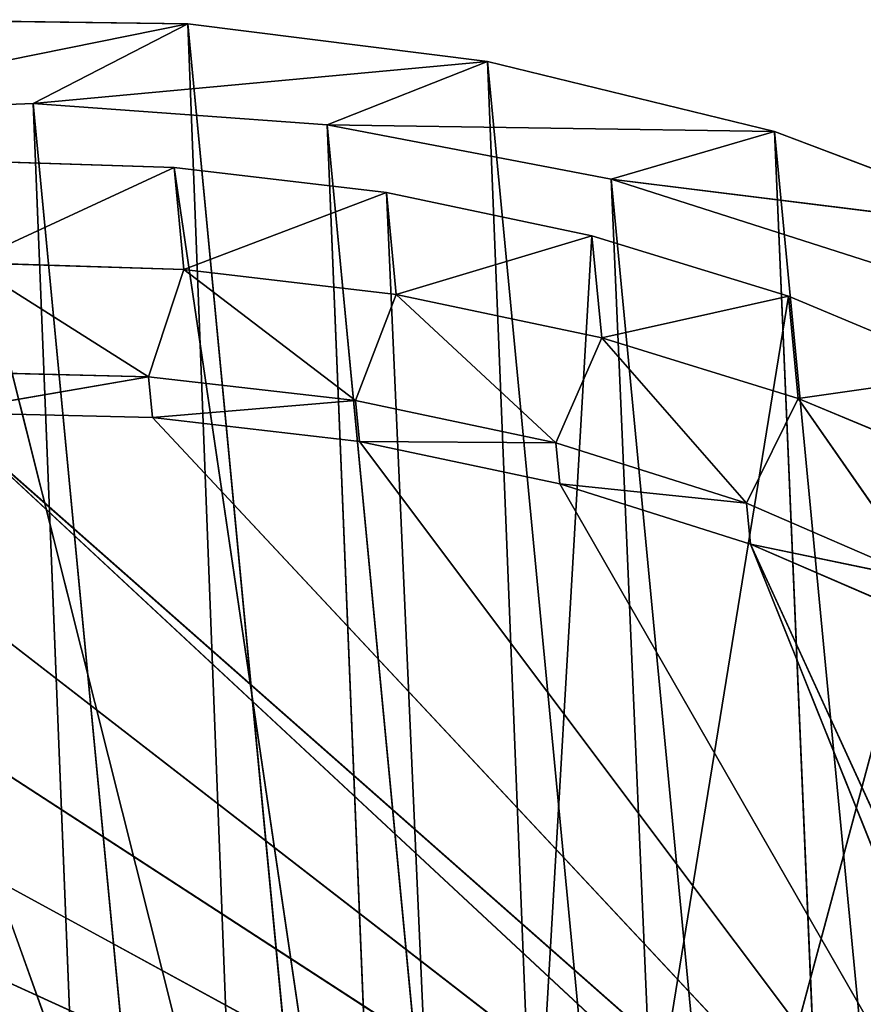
# Model space of a CAD drawing. Extents: x 323 to 497, y 0 to 111.
# Tile 656 of 656: x 465 to 476, y 98 to 111. Entities that reach past the tile are written whole.
import ezdxf

# ---------------------------------------------------------------- set-up
doc = ezdxf.new("R2010")
doc.units = 0
doc.header["$LTSCALE"] = 25.4
doc.layers.get('0').update_dxf_attribs({"color": 13, "linetype": 'CONTINUOUS'})

# ---------------------------------------------------------------- blocks, each defined once
blk = doc.blocks.new('MONO-II-7810-7841_STL_1')
at = {"color": 250}
for p, q in [((75.396, 157.201, 146.773), (5.507, 78.783, 144.085)), ((75.396, 157.201, 146.773), (5.507, 78.783, 144.085)), ((75.451, 156.81, 150.768), (5.507, 78.783, 144.085)), ((75.451, 156.81, 150.768), (5.507, 78.783, 144.085)), ((75.451, 156.81, 150.768), (5.997, 78.009, 147.994)), ((75.451, 156.81, 150.768), (5.997, 78.009, 147.994)), ((6.545, 78.025, 142.07), (76.642, 156.246, 144.876)), ((6.545, 78.025, 142.07), (76.642, 156.246, 144.876)), ((75.941, 156.036, 154.677), (5.997, 78.009, 147.994)), ((75.941, 156.036, 154.677), (5.997, 78.009, 147.994)), ((6.545, 78.025, 142.07), (76.488, 156.052, 148.754)), ((6.545, 78.025, 142.07), (76.488, 156.052, 148.754)), ((6.824, 77.446, 145.903), (76.488, 156.052, 148.754)), ((6.824, 77.446, 145.903), (76.488, 156.052, 148.754)), ((75.941, 156.036, 154.677), (6.912, 76.868, 151.733)), ((75.941, 156.036, 154.677), (6.912, 76.868, 151.733)), ((6.824, 77.446, 145.903), (76.768, 155.473, 152.586)), ((6.824, 77.446, 145.903), (76.768, 155.473, 152.586)), ((7.531, 76.496, 149.604), (76.768, 155.473, 152.586)), ((7.531, 76.496, 149.604), (76.768, 155.473, 152.586)), ((76.855, 154.896, 158.416), (6.912, 76.868, 151.733)), ((76.855, 154.896, 158.416), (6.912, 76.868, 151.733)), ((7.531, 76.496, 149.604), (77.474, 154.523, 156.287)), ((7.531, 76.496, 149.604), (77.474, 154.523, 156.287)), ((5.507, 78.783, 144.085), (5.453, 79.174, 140.09)), ((5.507, 78.783, 144.085), (5.453, 79.174, 140.09)), ((5.997, 78.009, 147.994), (5.507, 78.783, 144.085)), ((5.507, 78.783, 144.085), (6.545, 78.025, 142.07)), ((5.507, 78.783, 144.085), (6.545, 78.025, 142.07)), ((5.507, 78.783, 144.085), (6.699, 78.219, 138.192)), ((5.507, 78.783, 144.085), (6.699, 78.219, 138.192)), ((5.997, 78.009, 147.994), (5.507, 78.783, 144.085)), ((6.699, 78.219, 138.192), (6.545, 78.025, 142.07)), ((6.699, 78.219, 138.192), (6.545, 78.025, 142.07)), ((5.997, 78.009, 147.994), (6.545, 78.025, 142.07)), ((5.997, 78.009, 147.994), (6.545, 78.025, 142.07)), ((6.912, 76.868, 151.733), (5.997, 78.009, 147.994)), ((5.997, 78.009, 147.994), (6.824, 77.446, 145.903)), ((5.997, 78.009, 147.994), (6.824, 77.446, 145.903)), ((6.912, 76.868, 151.733), (5.997, 78.009, 147.994)), ((6.545, 78.025, 142.07), (6.824, 77.446, 145.903)), ((6.545, 78.025, 142.07), (6.824, 77.446, 145.903)), ((6.912, 76.868, 151.733), (6.824, 77.446, 145.903)), ((6.824, 77.446, 145.903), (7.531, 76.496, 149.604)), ((6.912, 76.868, 151.733), (6.824, 77.446, 145.903)), ((6.824, 77.446, 145.903), (7.531, 76.496, 149.604)), ((8.232, 75.386, 155.223), (6.912, 76.868, 151.733)), ((6.912, 76.868, 151.733), (7.531, 76.496, 149.604)), ((6.912, 76.868, 151.733), (7.531, 76.496, 149.604)), ((8.232, 75.386, 155.223), (6.912, 76.868, 151.733)), ((8.232, 75.386, 155.223), (7.531, 76.496, 149.604)), ((7.531, 76.496, 149.604), (8.648, 75.196, 153.092)), ((8.232, 75.386, 155.223), (7.531, 76.496, 149.604)), ((7.531, 76.496, 149.604), (8.648, 75.196, 153.092))]:
    blk.add_line(p, q, dxfattribs=at)
at = {"color": 18}
for p, q in [((8.621, 78.929, 141.22), (7.378, 77.121, 143.908)), ((8.621, 78.929, 141.22), (7.378, 77.121, 143.908)), ((8.71, 78.607, 144.035), (8.621, 78.929, 141.22)), ((8.621, 78.929, 141.22), (10.108, 77.393, 143.574)), ((8.621, 78.929, 141.22), (10.108, 77.393, 143.574)), ((8.71, 78.607, 144.035), (8.621, 78.929, 141.22)), ((8.71, 78.607, 144.035), (7.378, 77.121, 143.908)), ((8.71, 78.607, 144.035), (7.378, 77.121, 143.908)), ((8.71, 78.607, 144.035), (7.706, 76.59, 146.674)), ((8.71, 78.607, 144.035), (7.706, 76.59, 146.674)), ((9.038, 78.076, 146.801), (8.71, 78.607, 144.035)), ((8.71, 78.607, 144.035), (10.108, 77.393, 143.574)), ((8.71, 78.607, 144.035), (10.108, 77.393, 143.574)), ((8.71, 78.607, 144.035), (10.419, 76.883, 146.272)), ((8.71, 78.607, 144.035), (10.419, 76.883, 146.272)), ((9.038, 78.076, 146.801), (8.71, 78.607, 144.035)), ((10.756, 78.356, 138.121), (24.375, 64.641, 155.714)), ((10.756, 78.356, 138.121), (24.375, 64.641, 155.714)), ((10.108, 77.393, 143.574), (10.575, 78.282, 140.878)), ((10.108, 77.393, 143.574), (10.575, 78.282, 140.878)), ((10.641, 77.988, 143.625), (10.575, 78.282, 140.878)), ((10.575, 78.282, 140.878), (24.375, 64.641, 155.714)), ((10.575, 78.282, 140.878), (24.375, 64.641, 155.714)), ((10.575, 78.282, 140.878), (24.008, 64.935, 156.12)), ((10.575, 78.282, 140.878), (24.008, 64.935, 156.12)), ((10.641, 77.988, 143.625), (10.575, 78.282, 140.878)), ((11.181, 78.209, 135.394), (24.375, 64.641, 155.714)), ((11.181, 78.209, 135.394), (24.375, 64.641, 155.714)), ((9.038, 78.076, 146.801), (7.706, 76.59, 146.674)), ((9.038, 78.076, 146.801), (7.706, 76.59, 146.674)), ((9.038, 78.076, 146.801), (8.269, 75.856, 149.354)), ((9.038, 78.076, 146.801), (8.269, 75.856, 149.354)), ((9.601, 77.342, 149.482), (9.038, 78.076, 146.801)), ((9.038, 78.076, 146.801), (10.419, 76.883, 146.272)), ((9.038, 78.076, 146.801), (10.419, 76.883, 146.272)), ((9.038, 78.076, 146.801), (10.972, 76.165, 148.882)), ((9.038, 78.076, 146.801), (10.972, 76.165, 148.882)), ((9.601, 77.342, 149.482), (9.038, 78.076, 146.801)), ((10.108, 77.393, 143.574), (10.641, 77.988, 143.625)), ((10.108, 77.393, 143.574), (10.641, 77.988, 143.625)), ((10.419, 76.883, 146.272), (10.641, 77.988, 143.625)), ((10.419, 76.883, 146.272), (10.641, 77.988, 143.625)), ((10.952, 77.478, 146.323), (10.641, 77.988, 143.625)), ((10.641, 77.988, 143.625), (24.008, 64.935, 156.12)), ((10.641, 77.988, 143.625), (24.008, 64.935, 156.12)), ((10.952, 77.478, 146.323), (10.641, 77.988, 143.625)), ((11.843, 77.843, 132.736), (24.375, 64.641, 155.714)), ((11.843, 77.843, 132.736), (24.375, 64.641, 155.714)), ((10.042, 77.688, 140.827), (10.108, 77.393, 143.574)), ((10.042, 77.688, 140.827), (10.108, 77.393, 143.574)), ((7.439, 77.55, 138.263), (34.143, 52.791, 147.847)), ((7.439, 77.55, 138.263), (34.143, 52.791, 147.847)), ((7.288, 77.442, 141.092), (7.378, 77.121, 143.908)), ((7.288, 77.442, 141.092), (7.378, 77.121, 143.908)), ((7.288, 77.442, 141.092), (34.143, 52.791, 147.847)), ((7.288, 77.442, 141.092), (34.143, 52.791, 147.847)), ((10.419, 76.883, 146.272), (10.952, 77.478, 146.323)), ((10.419, 76.883, 146.272), (10.952, 77.478, 146.323)), ((10.972, 76.165, 148.882), (10.952, 77.478, 146.323)), ((10.972, 76.165, 148.882), (10.952, 77.478, 146.323)), ((11.505, 76.759, 148.933), (10.952, 77.478, 146.323)), ((11.505, 76.759, 148.933), (10.952, 77.478, 146.323)), ((24.008, 64.935, 156.12), (10.952, 77.478, 146.323)), ((24.008, 64.935, 156.12), (10.952, 77.478, 146.323)), ((9.601, 77.342, 149.482), (8.269, 75.856, 149.354)), ((9.601, 77.342, 149.482), (8.269, 75.856, 149.354)), ((9.601, 77.342, 149.482), (9.058, 74.929, 151.915)), ((9.601, 77.342, 149.482), (9.058, 74.929, 151.915)), ((10.391, 76.415, 152.042), (9.601, 77.342, 149.482)), ((9.601, 77.342, 149.482), (10.972, 76.165, 148.882)), ((9.601, 77.342, 149.482), (10.972, 76.165, 148.882)), ((9.601, 77.342, 149.482), (11.757, 75.248, 151.368)), ((9.601, 77.342, 149.482), (11.757, 75.248, 151.368)), ((10.391, 76.415, 152.042), (9.601, 77.342, 149.482)), ((10.108, 77.393, 143.574), (10.419, 76.883, 146.272)), ((10.108, 77.393, 143.574), (10.419, 76.883, 146.272)), ((12.734, 77.263, 130.185), (24.375, 64.641, 155.714)), ((12.734, 77.263, 130.185), (24.375, 64.641, 155.714)), ((7.378, 77.121, 143.908), (7.706, 76.59, 146.674)), ((7.378, 77.121, 143.908), (7.706, 76.59, 146.674)), ((7.378, 77.121, 143.908), (34.143, 52.791, 147.847)), ((7.378, 77.121, 143.908), (34.143, 52.791, 147.847)), ((10.419, 76.883, 146.272), (10.972, 76.165, 148.882)), ((10.419, 76.883, 146.272), (10.972, 76.165, 148.882)), ((10.972, 76.165, 148.882), (11.505, 76.759, 148.933)), ((10.972, 76.165, 148.882), (11.505, 76.759, 148.933)), ((11.757, 75.248, 151.368), (11.505, 76.759, 148.933)), ((11.757, 75.248, 151.368), (11.505, 76.759, 148.933)), ((12.29, 75.842, 151.419), (11.505, 76.759, 148.933)), ((11.505, 76.759, 148.933), (24.008, 64.935, 156.12)), ((11.505, 76.759, 148.933), (24.008, 64.935, 156.12)), ((12.29, 75.842, 151.419), (11.505, 76.759, 148.933)), ((7.706, 76.59, 146.674), (8.269, 75.856, 149.354)), ((7.706, 76.59, 146.674), (8.269, 75.856, 149.354)), ((7.706, 76.59, 146.674), (34.143, 52.791, 147.847)), ((7.706, 76.59, 146.674), (34.143, 52.791, 147.847)), ((10.391, 76.415, 152.042), (9.058, 74.929, 151.915)), ((10.391, 76.415, 152.042), (9.058, 74.929, 151.915)), ((10.391, 76.415, 152.042), (10.065, 73.82, 154.322)), ((10.391, 76.415, 152.042), (10.065, 73.82, 154.322)), ((11.397, 75.306, 154.45), (10.391, 76.415, 152.042)), ((10.391, 76.415, 152.042), (11.757, 75.248, 151.368)), ((10.391, 76.415, 152.042), (11.757, 75.248, 151.368)), ((10.391, 76.415, 152.042), (12.765, 74.145, 153.694)), ((10.391, 76.415, 152.042), (12.765, 74.145, 153.694)), ((11.397, 75.306, 154.45), (10.391, 76.415, 152.042)), ((10.972, 76.165, 148.882), (11.757, 75.248, 151.368)), ((10.972, 76.165, 148.882), (11.757, 75.248, 151.368)), ((8.269, 75.856, 149.354), (9.058, 74.929, 151.915)), ((8.269, 75.856, 149.354), (9.058, 74.929, 151.915)), ((8.269, 75.856, 149.354), (34.143, 52.791, 147.847)), ((8.269, 75.856, 149.354), (34.143, 52.791, 147.847)), ((11.757, 75.248, 151.368), (12.29, 75.842, 151.419)), ((11.757, 75.248, 151.368), (12.29, 75.842, 151.419)), ((12.765, 74.145, 153.694), (12.29, 75.842, 151.419)), ((12.765, 74.145, 153.694), (12.29, 75.842, 151.419)), ((13.298, 74.74, 153.745), (12.29, 75.842, 151.419)), ((12.29, 75.842, 151.419), (24.008, 64.935, 156.12)), ((12.29, 75.842, 151.419), (24.008, 64.935, 156.12)), ((12.29, 75.842, 151.419), (23.832, 65.043, 156.706)), ((12.29, 75.842, 151.419), (23.832, 65.043, 156.706)), ((13.298, 74.74, 153.745), (12.29, 75.842, 151.419)), ((11.757, 75.248, 151.368), (12.765, 74.145, 153.694)), ((11.757, 75.248, 151.368), (12.765, 74.145, 153.694)), ((9.058, 74.929, 151.915), (10.065, 73.82, 154.322)), ((9.058, 74.929, 151.915), (10.065, 73.82, 154.322)), ((9.058, 74.929, 151.915), (34.143, 52.791, 147.847)), ((9.058, 74.929, 151.915), (34.143, 52.791, 147.847)), ((10.065, 73.82, 154.322), (34.143, 52.791, 147.847)), ((10.065, 73.82, 154.322), (34.143, 52.791, 147.847))]:
    blk.add_line(p, q, dxfattribs=at)
at = {"color": 7}
mesh = blk.add_polyface(dxfattribs=at)
corners = [(75.533, 157.25, 144.77), (5.453, 79.174, 140.09), (75.396, 157.201, 146.773)]
mesh.append_faces([[corners[k] for k in face] for face in [(0, 1, 2)]], dxfattribs={"color": 7})
mesh = blk.add_polyface(dxfattribs=at)
corners = [(75.533, 157.25, 144.77), (5.834, 79.174, 136.093), (5.453, 79.174, 140.09)]
mesh.append_faces([[corners[k] for k in face] for face in [(0, 1, 2)]], dxfattribs={"color": 7})
mesh = blk.add_polyface(dxfattribs=at)
corners = [(75.396, 157.201, 146.773), (5.453, 79.174, 140.09), (5.507, 78.783, 144.085)]
mesh.append_faces([[corners[k] for k in face] for face in [(0, 1, 2)]], dxfattribs={"color": 7})
mesh = blk.add_polyface(dxfattribs=at)
corners = [(75.396, 157.201, 146.773), (5.507, 78.783, 144.085), (75.451, 156.81, 150.768)]
mesh.append_faces([[corners[k] for k in face] for face in [(0, 1, 2)]], dxfattribs={"color": 7})
mesh = blk.add_polyface(dxfattribs=at)
corners = [(75.533, 157.25, 144.77), (75.778, 157.201, 142.777), (5.834, 79.174, 136.093)]
mesh.append_faces([[corners[k] for k in face] for face in [(0, 1, 2)]], dxfattribs={"color": 7})
mesh = blk.add_polyface(dxfattribs=at)
corners = [(75.778, 157.201, 142.777), (76.588, 156.81, 138.864), (5.834, 79.174, 136.093)]
mesh.append_faces([[corners[k] for k in face] for face in [(0, 1, 2)]], dxfattribs={"color": 7})
mesh = blk.add_polyface(dxfattribs=at)
corners = [(75.451, 156.81, 150.768), (5.507, 78.783, 144.085), (5.997, 78.009, 147.994)]
mesh.append_faces([[corners[k] for k in face] for face in [(0, 1, 2)]], dxfattribs={"color": 7})
mesh = blk.add_polyface(dxfattribs=at)
corners = [(75.451, 156.81, 150.768), (5.997, 78.009, 147.994), (75.941, 156.036, 154.677)]
mesh.append_faces([[corners[k] for k in face] for face in [(0, 1, 2)]], dxfattribs={"color": 7})
mesh = blk.add_polyface(dxfattribs=at)
corners = [(76.642, 156.246, 144.876), (76.488, 156.052, 148.754), (6.545, 78.025, 142.07)]
mesh.append_faces([[corners[k] for k in face] for face in [(0, 1, 2)]], dxfattribs={"color": 7})
mesh = blk.add_polyface(dxfattribs=at)
corners = [(76.642, 156.246, 144.876), (6.545, 78.025, 142.07), (6.699, 78.219, 138.192)]
mesh.append_faces([[corners[k] for k in face] for face in [(0, 1, 2)]], dxfattribs={"color": 7})
mesh = blk.add_polyface(dxfattribs=at)
corners = [(76.642, 156.246, 144.876), (6.699, 78.219, 138.192), (77.226, 156.052, 141.039)]
mesh.append_faces([[corners[k] for k in face] for face in [(0, 1, 2)]], dxfattribs={"color": 7})
mesh = blk.add_polyface(dxfattribs=at)
corners = [(75.941, 156.036, 154.677), (5.997, 78.009, 147.994), (6.912, 76.868, 151.733)]
mesh.append_faces([[corners[k] for k in face] for face in [(0, 1, 2)]], dxfattribs={"color": 7})
mesh = blk.add_polyface(dxfattribs=at)
corners = [(76.488, 156.052, 148.754), (6.824, 77.446, 145.903), (6.545, 78.025, 142.07)]
mesh.append_faces([[corners[k] for k in face] for face in [(0, 1, 2)]], dxfattribs={"color": 7})
mesh = blk.add_polyface(dxfattribs=at)
corners = [(76.488, 156.052, 148.754), (76.768, 155.473, 152.586), (6.824, 77.446, 145.903)]
mesh.append_faces([[corners[k] for k in face] for face in [(0, 1, 2)]], dxfattribs={"color": 7})
mesh = blk.add_polyface(dxfattribs=at)
corners = [(75.941, 156.036, 154.677), (6.912, 76.868, 151.733), (76.855, 154.896, 158.416)]
mesh.append_faces([[corners[k] for k in face] for face in [(0, 1, 2)]], dxfattribs={"color": 7})
mesh = blk.add_polyface(dxfattribs=at)
corners = [(76.768, 155.473, 152.586), (7.531, 76.496, 149.604), (6.824, 77.446, 145.903)]
mesh.append_faces([[corners[k] for k in face] for face in [(0, 1, 2)]], dxfattribs={"color": 7})
mesh = blk.add_polyface(dxfattribs=at)
corners = [(76.768, 155.473, 152.586), (77.474, 154.523, 156.287), (7.531, 76.496, 149.604)]
mesh.append_faces([[corners[k] for k in face] for face in [(0, 1, 2)]], dxfattribs={"color": 7})
mesh = blk.add_polyface(dxfattribs=at)
corners = [(76.855, 154.896, 158.416), (6.912, 76.868, 151.733), (8.232, 75.386, 155.223)]
mesh.append_faces([[corners[k] for k in face] for face in [(0, 1, 2)]], dxfattribs={"color": 7})
mesh = blk.add_polyface(dxfattribs=at)
corners = [(77.474, 154.523, 156.287), (8.648, 75.196, 153.092), (7.531, 76.496, 149.604)]
mesh.append_faces([[corners[k] for k in face] for face in [(0, 1, 2)]], dxfattribs={"color": 7})
mesh = blk.add_polyface(dxfattribs=at)
corners = [(5.507, 78.783, 144.085), (5.453, 79.174, 140.09), (6.699, 78.219, 138.192)]
mesh.append_faces([[corners[k] for k in face] for face in [(0, 1, 2)]], dxfattribs={"color": 7})
mesh = blk.add_polyface(dxfattribs=at)
corners = [(8.621, 78.929, 141.22), (7.288, 77.442, 141.092), (7.378, 77.121, 143.908)]
mesh.append_faces([[corners[k] for k in face] for face in [(0, 1, 2)]], dxfattribs={"color": 7})
mesh = blk.add_polyface(dxfattribs=at)
corners = [(8.621, 78.929, 141.22), (7.378, 77.121, 143.908), (8.71, 78.607, 144.035)]
mesh.append_faces([[corners[k] for k in face] for face in [(0, 1, 2)]], dxfattribs={"color": 7})
mesh = blk.add_polyface(dxfattribs=at)
corners = [(10.108, 77.393, 143.574), (10.042, 77.688, 140.827), (8.621, 78.929, 141.22)]
mesh.append_faces([[corners[k] for k in face] for face in [(0, 1, 2)]], dxfattribs={"color": 7})
mesh = blk.add_polyface(dxfattribs=at)
corners = [(8.71, 78.607, 144.035), (10.108, 77.393, 143.574), (8.621, 78.929, 141.22)]
mesh.append_faces([[corners[k] for k in face] for face in [(0, 1, 2)]], dxfattribs={"color": 7})
mesh = blk.add_polyface(dxfattribs=at)
corners = [(5.997, 78.009, 147.994), (5.507, 78.783, 144.085), (6.545, 78.025, 142.07)]
mesh.append_faces([[corners[k] for k in face] for face in [(0, 1, 2)]], dxfattribs={"color": 7})
mesh = blk.add_polyface(dxfattribs=at)
corners = [(5.507, 78.783, 144.085), (6.699, 78.219, 138.192), (6.545, 78.025, 142.07)]
mesh.append_faces([[corners[k] for k in face] for face in [(0, 1, 2)]], dxfattribs={"color": 7})
mesh = blk.add_polyface(dxfattribs=at)
corners = [(8.71, 78.607, 144.035), (7.378, 77.121, 143.908), (7.706, 76.59, 146.674)]
mesh.append_faces([[corners[k] for k in face] for face in [(0, 1, 2)]], dxfattribs={"color": 7})
mesh = blk.add_polyface(dxfattribs=at)
corners = [(8.71, 78.607, 144.035), (7.706, 76.59, 146.674), (9.038, 78.076, 146.801)]
mesh.append_faces([[corners[k] for k in face] for face in [(0, 1, 2)]], dxfattribs={"color": 7})
mesh = blk.add_polyface(dxfattribs=at)
corners = [(10.419, 76.883, 146.272), (10.108, 77.393, 143.574), (8.71, 78.607, 144.035)]
mesh.append_faces([[corners[k] for k in face] for face in [(0, 1, 2)]], dxfattribs={"color": 7})
mesh = blk.add_polyface(dxfattribs=at)
corners = [(9.038, 78.076, 146.801), (10.419, 76.883, 146.272), (8.71, 78.607, 144.035)]
mesh.append_faces([[corners[k] for k in face] for face in [(0, 1, 2)]], dxfattribs={"color": 7})
mesh = blk.add_polyface(dxfattribs=at)
corners = [(24.375, 64.641, 155.714), (10.756, 78.356, 138.121), (10.575, 78.282, 140.878)]
mesh.append_faces([[corners[k] for k in face] for face in [(0, 1, 2)]], dxfattribs={"color": 7})
mesh = blk.add_polyface(dxfattribs=at)
corners = [(24.375, 64.641, 155.714), (11.181, 78.209, 135.394), (10.756, 78.356, 138.121)]
mesh.append_faces([[corners[k] for k in face] for face in [(0, 1, 2)]], dxfattribs={"color": 7})
mesh = blk.add_polyface(dxfattribs=at)
corners = [(10.575, 78.282, 140.878), (10.042, 77.688, 140.827), (10.108, 77.393, 143.574)]
mesh.append_faces([[corners[k] for k in face] for face in [(0, 1, 2)]], dxfattribs={"color": 7})
mesh = blk.add_polyface(dxfattribs=at)
corners = [(10.575, 78.282, 140.878), (10.108, 77.393, 143.574), (10.641, 77.988, 143.625)]
mesh.append_faces([[corners[k] for k in face] for face in [(0, 1, 2)]], dxfattribs={"color": 7})
mesh = blk.add_polyface(dxfattribs=at)
corners = [(24.008, 64.935, 156.12), (24.375, 64.641, 155.714), (10.575, 78.282, 140.878)]
mesh.append_faces([[corners[k] for k in face] for face in [(0, 1, 2)]], dxfattribs={"color": 7})
mesh = blk.add_polyface(dxfattribs=at)
corners = [(24.008, 64.935, 156.12), (10.575, 78.282, 140.878), (10.641, 77.988, 143.625)]
mesh.append_faces([[corners[k] for k in face] for face in [(0, 1, 2)]], dxfattribs={"color": 7})
mesh = blk.add_polyface(dxfattribs=at)
corners = [(24.375, 64.641, 155.714), (11.843, 77.843, 132.736), (11.181, 78.209, 135.394)]
mesh.append_faces([[corners[k] for k in face] for face in [(0, 1, 2)]], dxfattribs={"color": 7})
mesh = blk.add_polyface(dxfattribs=at)
corners = [(9.038, 78.076, 146.801), (7.706, 76.59, 146.674), (8.269, 75.856, 149.354)]
mesh.append_faces([[corners[k] for k in face] for face in [(0, 1, 2)]], dxfattribs={"color": 7})
mesh = blk.add_polyface(dxfattribs=at)
corners = [(9.038, 78.076, 146.801), (8.269, 75.856, 149.354), (9.601, 77.342, 149.482)]
mesh.append_faces([[corners[k] for k in face] for face in [(0, 1, 2)]], dxfattribs={"color": 7})
mesh = blk.add_polyface(dxfattribs=at)
corners = [(10.972, 76.165, 148.882), (10.419, 76.883, 146.272), (9.038, 78.076, 146.801)]
mesh.append_faces([[corners[k] for k in face] for face in [(0, 1, 2)]], dxfattribs={"color": 7})
mesh = blk.add_polyface(dxfattribs=at)
corners = [(9.601, 77.342, 149.482), (10.972, 76.165, 148.882), (9.038, 78.076, 146.801)]
mesh.append_faces([[corners[k] for k in face] for face in [(0, 1, 2)]], dxfattribs={"color": 7})
mesh = blk.add_polyface(dxfattribs=at)
corners = [(5.997, 78.009, 147.994), (6.545, 78.025, 142.07), (6.824, 77.446, 145.903)]
mesh.append_faces([[corners[k] for k in face] for face in [(0, 1, 2)]], dxfattribs={"color": 7})
mesh = blk.add_polyface(dxfattribs=at)
corners = [(6.912, 76.868, 151.733), (5.997, 78.009, 147.994), (6.824, 77.446, 145.903)]
mesh.append_faces([[corners[k] for k in face] for face in [(0, 1, 2)]], dxfattribs={"color": 7})
mesh = blk.add_polyface(dxfattribs=at)
corners = [(10.641, 77.988, 143.625), (10.108, 77.393, 143.574), (10.419, 76.883, 146.272)]
mesh.append_faces([[corners[k] for k in face] for face in [(0, 1, 2)]], dxfattribs={"color": 7})
mesh = blk.add_polyface(dxfattribs=at)
corners = [(10.641, 77.988, 143.625), (10.419, 76.883, 146.272), (10.952, 77.478, 146.323)]
mesh.append_faces([[corners[k] for k in face] for face in [(0, 1, 2)]], dxfattribs={"color": 7})
mesh = blk.add_polyface(dxfattribs=at)
corners = [(24.008, 64.935, 156.12), (10.641, 77.988, 143.625), (10.952, 77.478, 146.323)]
mesh.append_faces([[corners[k] for k in face] for face in [(0, 1, 2)]], dxfattribs={"color": 7})
mesh = blk.add_polyface(dxfattribs=at)
corners = [(24.375, 64.641, 155.714), (12.734, 77.263, 130.185), (11.843, 77.843, 132.736)]
mesh.append_faces([[corners[k] for k in face] for face in [(0, 1, 2)]], dxfattribs={"color": 7})
mesh = blk.add_polyface(dxfattribs=at)
corners = [(34.143, 52.791, 147.847), (7.288, 77.442, 141.092), (7.439, 77.55, 138.263)]
mesh.append_faces([[corners[k] for k in face] for face in [(0, 1, 2)]], dxfattribs={"color": 7})
mesh = blk.add_polyface(dxfattribs=at)
corners = [(34.143, 52.791, 147.847), (7.439, 77.55, 138.263), (7.827, 77.442, 135.456)]
mesh.append_faces([[corners[k] for k in face] for face in [(0, 1, 2)]], dxfattribs={"color": 7})
mesh = blk.add_polyface(dxfattribs=at)
corners = [(6.912, 76.868, 151.733), (6.824, 77.446, 145.903), (7.531, 76.496, 149.604)]
mesh.append_faces([[corners[k] for k in face] for face in [(0, 1, 2)]], dxfattribs={"color": 7})
mesh = blk.add_polyface(dxfattribs=at)
corners = [(34.143, 52.791, 147.847), (7.378, 77.121, 143.908), (7.288, 77.442, 141.092)]
mesh.append_faces([[corners[k] for k in face] for face in [(0, 1, 2)]], dxfattribs={"color": 7})
mesh = blk.add_polyface(dxfattribs=at)
corners = [(34.143, 52.791, 147.847), (7.827, 77.442, 135.456), (8.448, 77.121, 132.709)]
mesh.append_faces([[corners[k] for k in face] for face in [(0, 1, 2)]], dxfattribs={"color": 7})
mesh = blk.add_polyface(dxfattribs=at)
corners = [(10.952, 77.478, 146.323), (10.419, 76.883, 146.272), (10.972, 76.165, 148.882)]
mesh.append_faces([[corners[k] for k in face] for face in [(0, 1, 2)]], dxfattribs={"color": 7})
mesh = blk.add_polyface(dxfattribs=at)
corners = [(10.952, 77.478, 146.323), (10.972, 76.165, 148.882), (11.505, 76.759, 148.933)]
mesh.append_faces([[corners[k] for k in face] for face in [(0, 1, 2)]], dxfattribs={"color": 7})
mesh = blk.add_polyface(dxfattribs=at)
corners = [(24.008, 64.935, 156.12), (10.952, 77.478, 146.323), (11.505, 76.759, 148.933)]
mesh.append_faces([[corners[k] for k in face] for face in [(0, 1, 2)]], dxfattribs={"color": 7})
mesh = blk.add_polyface(dxfattribs=at)
corners = [(9.601, 77.342, 149.482), (8.269, 75.856, 149.354), (9.058, 74.929, 151.915)]
mesh.append_faces([[corners[k] for k in face] for face in [(0, 1, 2)]], dxfattribs={"color": 7})
mesh = blk.add_polyface(dxfattribs=at)
corners = [(9.601, 77.342, 149.482), (9.058, 74.929, 151.915), (10.391, 76.415, 152.042)]
mesh.append_faces([[corners[k] for k in face] for face in [(0, 1, 2)]], dxfattribs={"color": 7})
mesh = blk.add_polyface(dxfattribs=at)
corners = [(11.757, 75.248, 151.368), (10.972, 76.165, 148.882), (9.601, 77.342, 149.482)]
mesh.append_faces([[corners[k] for k in face] for face in [(0, 1, 2)]], dxfattribs={"color": 7})
mesh = blk.add_polyface(dxfattribs=at)
corners = [(10.391, 76.415, 152.042), (11.757, 75.248, 151.368), (9.601, 77.342, 149.482)]
mesh.append_faces([[corners[k] for k in face] for face in [(0, 1, 2)]], dxfattribs={"color": 7})
mesh = blk.add_polyface(dxfattribs=at)
corners = [(24.375, 64.641, 155.714), (13.841, 76.477, 127.778), (12.734, 77.263, 130.185)]
mesh.append_faces([[corners[k] for k in face] for face in [(0, 1, 2)]], dxfattribs={"color": 7})
mesh = blk.add_polyface(dxfattribs=at)
corners = [(34.143, 52.791, 147.847), (7.706, 76.59, 146.674), (7.378, 77.121, 143.908)]
mesh.append_faces([[corners[k] for k in face] for face in [(0, 1, 2)]], dxfattribs={"color": 7})
mesh = blk.add_polyface(dxfattribs=at)
corners = [(34.143, 52.791, 147.847), (8.448, 77.121, 132.709), (9.294, 76.59, 130.055)]
mesh.append_faces([[corners[k] for k in face] for face in [(0, 1, 2)]], dxfattribs={"color": 7})
mesh = blk.add_polyface(dxfattribs=at)
corners = [(8.232, 75.386, 155.223), (6.912, 76.868, 151.733), (7.531, 76.496, 149.604)]
mesh.append_faces([[corners[k] for k in face] for face in [(0, 1, 2)]], dxfattribs={"color": 7})
mesh = blk.add_polyface(dxfattribs=at)
corners = [(11.505, 76.759, 148.933), (10.972, 76.165, 148.882), (11.757, 75.248, 151.368)]
mesh.append_faces([[corners[k] for k in face] for face in [(0, 1, 2)]], dxfattribs={"color": 7})
mesh = blk.add_polyface(dxfattribs=at)
corners = [(11.505, 76.759, 148.933), (11.757, 75.248, 151.368), (12.29, 75.842, 151.419)]
mesh.append_faces([[corners[k] for k in face] for face in [(0, 1, 2)]], dxfattribs={"color": 7})
mesh = blk.add_polyface(dxfattribs=at)
corners = [(24.008, 64.935, 156.12), (11.505, 76.759, 148.933), (12.29, 75.842, 151.419)]
mesh.append_faces([[corners[k] for k in face] for face in [(0, 1, 2)]], dxfattribs={"color": 7})
mesh = blk.add_polyface(dxfattribs=at)
corners = [(8.269, 75.856, 149.354), (7.706, 76.59, 146.674), (34.143, 52.791, 147.847)]
mesh.append_faces([[corners[k] for k in face] for face in [(0, 1, 2)]], dxfattribs={"color": 7})
mesh = blk.add_polyface(dxfattribs=at)
corners = [(34.143, 52.791, 147.847), (9.294, 76.59, 130.055), (35.475, 52.791, 133.91)]
mesh.append_faces([[corners[k] for k in face] for face in [(0, 1, 2)]], dxfattribs={"color": 7})
mesh = blk.add_polyface(dxfattribs=at)
corners = [(8.232, 75.386, 155.223), (7.531, 76.496, 149.604), (8.648, 75.196, 153.092)]
mesh.append_faces([[corners[k] for k in face] for face in [(0, 1, 2)]], dxfattribs={"color": 7})
mesh = blk.add_polyface(dxfattribs=at)
corners = [(10.391, 76.415, 152.042), (9.058, 74.929, 151.915), (10.065, 73.82, 154.322)]
mesh.append_faces([[corners[k] for k in face] for face in [(0, 1, 2)]], dxfattribs={"color": 7})
mesh = blk.add_polyface(dxfattribs=at)
corners = [(10.391, 76.415, 152.042), (10.065, 73.82, 154.322), (11.397, 75.306, 154.45)]
mesh.append_faces([[corners[k] for k in face] for face in [(0, 1, 2)]], dxfattribs={"color": 7})
mesh = blk.add_polyface(dxfattribs=at)
corners = [(12.765, 74.145, 153.694), (11.757, 75.248, 151.368), (10.391, 76.415, 152.042)]
mesh.append_faces([[corners[k] for k in face] for face in [(0, 1, 2)]], dxfattribs={"color": 7})
mesh = blk.add_polyface(dxfattribs=at)
corners = [(11.397, 75.306, 154.45), (12.765, 74.145, 153.694), (10.391, 76.415, 152.042)]
mesh.append_faces([[corners[k] for k in face] for face in [(0, 1, 2)]], dxfattribs={"color": 7})
mesh = blk.add_polyface(dxfattribs=at)
corners = [(24.375, 64.641, 155.714), (15.147, 75.497, 125.548), (13.841, 76.477, 127.778)]
mesh.append_faces([[corners[k] for k in face] for face in [(0, 1, 2)]], dxfattribs={"color": 7})
mesh = blk.add_polyface(dxfattribs=at)
corners = [(9.058, 74.929, 151.915), (8.269, 75.856, 149.354), (34.143, 52.791, 147.847)]
mesh.append_faces([[corners[k] for k in face] for face in [(0, 1, 2)]], dxfattribs={"color": 7})
mesh = blk.add_polyface(dxfattribs=at)
corners = [(12.29, 75.842, 151.419), (11.757, 75.248, 151.368), (12.765, 74.145, 153.694)]
mesh.append_faces([[corners[k] for k in face] for face in [(0, 1, 2)]], dxfattribs={"color": 7})
mesh = blk.add_polyface(dxfattribs=at)
corners = [(12.29, 75.842, 151.419), (12.765, 74.145, 153.694), (13.298, 74.74, 153.745)]
mesh.append_faces([[corners[k] for k in face] for face in [(0, 1, 2)]], dxfattribs={"color": 7})
mesh = blk.add_polyface(dxfattribs=at)
corners = [(23.832, 65.043, 156.706), (24.008, 64.935, 156.12), (12.29, 75.842, 151.419)]
mesh.append_faces([[corners[k] for k in face] for face in [(0, 1, 2)]], dxfattribs={"color": 7})
mesh = blk.add_polyface(dxfattribs=at)
corners = [(23.832, 65.043, 156.706), (12.29, 75.842, 151.419), (13.298, 74.74, 153.745)]
mesh.append_faces([[corners[k] for k in face] for face in [(0, 1, 2)]], dxfattribs={"color": 7})
mesh = blk.add_polyface(dxfattribs=at)
corners = [(24.375, 64.641, 155.714), (22.367, 69.164, 123.927), (15.147, 75.497, 125.548)]
mesh.append_faces([[corners[k] for k in face] for face in [(0, 1, 2)]], dxfattribs={"color": 7})
mesh = blk.add_polyface(dxfattribs=at)
corners = [(10.065, 73.82, 154.322), (9.058, 74.929, 151.915), (34.143, 52.791, 147.847)]
mesh.append_faces([[corners[k] for k in face] for face in [(0, 1, 2)]], dxfattribs={"color": 7})
mesh = blk.add_polyface(dxfattribs=at)
corners = [(11.276, 72.544, 156.546), (10.065, 73.82, 154.322), (34.143, 52.791, 147.847)]
mesh.append_faces([[corners[k] for k in face] for face in [(0, 1, 2)]], dxfattribs={"color": 7})
mesh = blk.add_polyface(dxfattribs=at)
corners = [(12.676, 71.117, 158.557), (11.276, 72.544, 156.546), (34.143, 52.791, 147.847)]
mesh.append_faces([[corners[k] for k in face] for face in [(0, 1, 2)]], dxfattribs={"color": 7})
mesh = blk.add_polyface(dxfattribs=at)
corners = [(14.246, 69.558, 160.33), (12.676, 71.117, 158.557), (34.153, 52.765, 148.04)]
mesh.append_faces([[corners[k] for k in face] for face in [(0, 1, 2)]], dxfattribs={"color": 7})
mesh = blk.add_polyface(dxfattribs=at)
corners = [(12.676, 71.117, 158.557), (34.143, 52.791, 147.847), (34.153, 52.765, 148.04)]
mesh.append_faces([[corners[k] for k in face] for face in [(0, 1, 2)]], dxfattribs={"color": 7})
mesh = blk.add_polyface(dxfattribs=at)
corners = [(15.966, 67.886, 161.842), (14.246, 69.558, 160.33), (34.153, 52.765, 148.04)]
mesh.append_faces([[corners[k] for k in face] for face in [(0, 1, 2)]], dxfattribs={"color": 7})
mesh = blk.add_polyface(dxfattribs=at)
corners = [(17.815, 66.124, 163.073), (15.966, 67.886, 161.842), (34.153, 52.765, 148.04)]
mesh.append_faces([[corners[k] for k in face] for face in [(0, 1, 2)]], dxfattribs={"color": 7})
mesh = blk.add_polyface(dxfattribs=at)
corners = [(19.767, 64.293, 164.008), (17.815, 66.124, 163.073), (34.153, 52.765, 148.04)]
mesh.append_faces([[corners[k] for k in face] for face in [(0, 1, 2)]], dxfattribs={"color": 7})

msp = doc.modelspace()

# ---------------------------------------------------------------- block references
at = {"color": 0, "extrusion": (1, -3.88578e-16, -6.10623e-16), "rotation": 180}
msp.add_blockref('MONO-II-7810-7841_STL_1', (116.383, 159.935, 323.334), dxfattribs=at)

doc.saveas('drawing.dxf')
